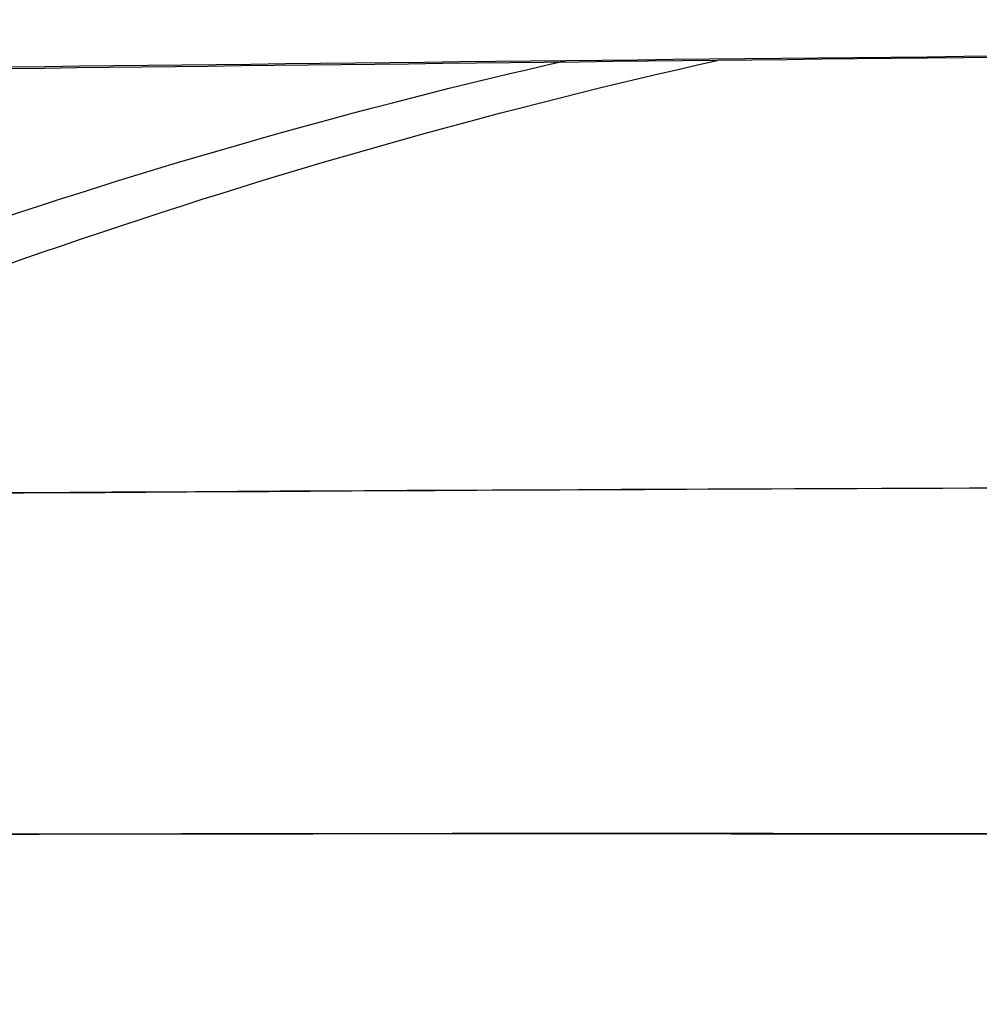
# Model space of a CAD drawing. Header units: millimetres. Extents: x 60 to 680, y -382 to -238.
# Tile 547 of 656: x 81.63 to 83.09, y -276.03 to -274.53. Entities that reach past the tile are written whole.
import ezdxf

# ---------------------------------------------------------------- set-up
doc = ezdxf.new("R2010")
doc.units = ezdxf.units.MM
doc.layers.add('Predeterminada', color=7, linetype='Continuous', true_color=0x000000)

msp = doc.modelspace()

# ---------------------------------------------------------------- linework, layer by layer
at = {"layer": 'Predeterminada'}
for points in [[(75.1696, -274.474, 486.1003), (75.1649, -274.5458, 484.464), (75.4793, -274.6371, 481.1916), (76.9021, -274.6634, 476.4715), (79.2211, -274.6332, 472.1215), (82.3464, -274.5918, 468.3087), (86.1568, -274.5578, 465.1796), (90.5055, -274.5149, 462.8544), (95.2249, -274.4164, 461.4227), (98.4971, -274.2737, 461.1001), (100.1332, -274.174, 461.1003)], [(100.201, -274.174, 881.1003), (98.5701, -274.2737, 881.1004), (95.3108, -274.4164, 880.7779), (90.6224, -274.5149, 879.3462), (86.3197, -274.5578, 877.021), (82.573, -274.5918, 873.8919), (79.5313, -274.6332, 870.0791), (77.3145, -274.6634, 865.7291), (76.0088, -274.6371, 861.009), (75.7776, -274.5458, 857.7365), (75.8238, -274.474, 856.1003)], [(72.4407, -275.2639, 486.1003), (72.4353, -275.3289, 484.2854), (72.7841, -275.3976, 480.6557), (74.3627, -275.378, 475.4203), (76.9355, -275.3091, 470.5954), (80.4026, -275.2536, 466.3662), (84.6296, -275.2379, 462.8955), (89.4535, -275.2398, 460.3165), (94.6883, -275.1954, 458.7285), (98.3179, -275.0801, 458.3707), (100.1327, -274.9888, 458.3709)], [(100.1792, -274.9888, 883.8297), (98.3683, -275.0801, 883.8299), (94.7491, -275.1954, 883.4721), (89.5415, -275.2398, 881.8841), (84.7611, -275.2379, 879.3051), (80.5982, -275.2536, 875.8343), (77.2188, -275.3091, 871.6052), (74.7562, -275.378, 866.7803), (73.3065, -275.3976, 861.5449), (73.0506, -275.3289, 857.9152), (73.1025, -275.2639, 856.1003)], [(71.0429, -275.862, 486.1003), (71.0372, -275.9221, 484.1939), (71.4037, -275.9762, 480.3812), (73.062, -275.9285, 474.8819), (75.7649, -275.8365, 469.8137), (79.407, -275.7728, 465.3714), (83.8474, -275.7685, 461.7257), (88.9147, -275.7981, 459.0166), (94.4136, -275.7878, 457.3485), (98.2262, -275.691, 456.9727), (100.1325, -275.6059, 456.9729)], [(100.1694, -275.6059, 885.2277), (98.2664, -275.6909, 885.2278), (94.4627, -275.7878, 884.8521), (88.9888, -275.7981, 883.184), (83.9634, -275.7685, 880.4749), (79.5869, -275.7728, 876.8292), (76.0339, -275.8365, 872.3869), (73.4452, -275.9285, 867.3187), (71.9214, -275.9762, 861.8194), (71.6528, -275.9221, 858.0067), (71.7075, -275.862, 856.1003)]]:
    msp.add_open_spline(points, degree=3, dxfattribs=at)
for points in [[(77.9095, -290.3386, 452.8415), (77.9094, -289.5427, 452.8414), (77.9967, -287.8788, 452.9721), (78.439, -285.2603, 453.6339), (79.2153, -282.6485, 454.7956), (80.3081, -280.1966, 456.4307), (81.6566, -278.0564, 458.4483), (82.9156, -276.6357, 460.3317), (83.9516, -275.7526, 461.8812), (84.9903, -275.0414, 463.4349), (85.7552, -274.7023, 464.5788), (86.2465, -274.5563, 465.3136)], [(77.9346, -290.3386, 889.3591), (77.9345, -289.5427, 889.3592), (78.0228, -287.8788, 889.2285), (78.4699, -285.2603, 888.5667), (79.2558, -282.6485, 887.405), (80.3638, -280.1966, 885.7698), (81.7339, -278.0564, 883.7523), (83.0154, -276.6357, 881.8689), (84.0711, -275.7526, 880.3193), (85.1304, -275.0414, 878.7657), (85.9109, -274.7023, 877.6218), (86.4124, -274.5563, 876.887)], [(71.8488, -290.2617, 457.816), (71.8487, -289.4628, 457.8159), (71.9599, -287.794, 457.9271), (72.5228, -285.1758, 458.4899), (73.5111, -282.5741, 459.4778), (74.9021, -280.1416, 460.8684), (76.6186, -278.0269, 462.5842), (78.2211, -276.6284, 464.1859), (79.5396, -275.7614, 465.5037), (80.8618, -275.0647, 466.825), (81.8353, -274.7343, 467.7978), (82.4606, -274.5931, 468.4226)], [(71.9238, -290.2617, 884.3846), (71.9237, -289.4628, 884.3846), (72.0362, -287.794, 884.2735), (72.606, -285.1758, 883.7107), (73.6068, -282.5741, 882.7227), (75.0166, -280.1416, 881.3322), (76.7578, -278.0269, 879.6164), (78.3846, -276.6284, 878.0147), (79.7236, -275.7614, 876.6969), (81.0666, -275.0647, 875.3756), (82.0554, -274.7343, 874.4028), (82.6905, -274.5931, 873.778)]]:
    msp.add_open_spline(points, degree=3, knots=[0, 0, 0, 0, 2.945243, 5.890486, 8.835729, 11.780972, 14.726216, 17.671459, 19.14408, 20.616702, 23.561945, 23.561945, 23.561945, 23.561945], dxfattribs=at)

doc.saveas('drawing.dxf')
